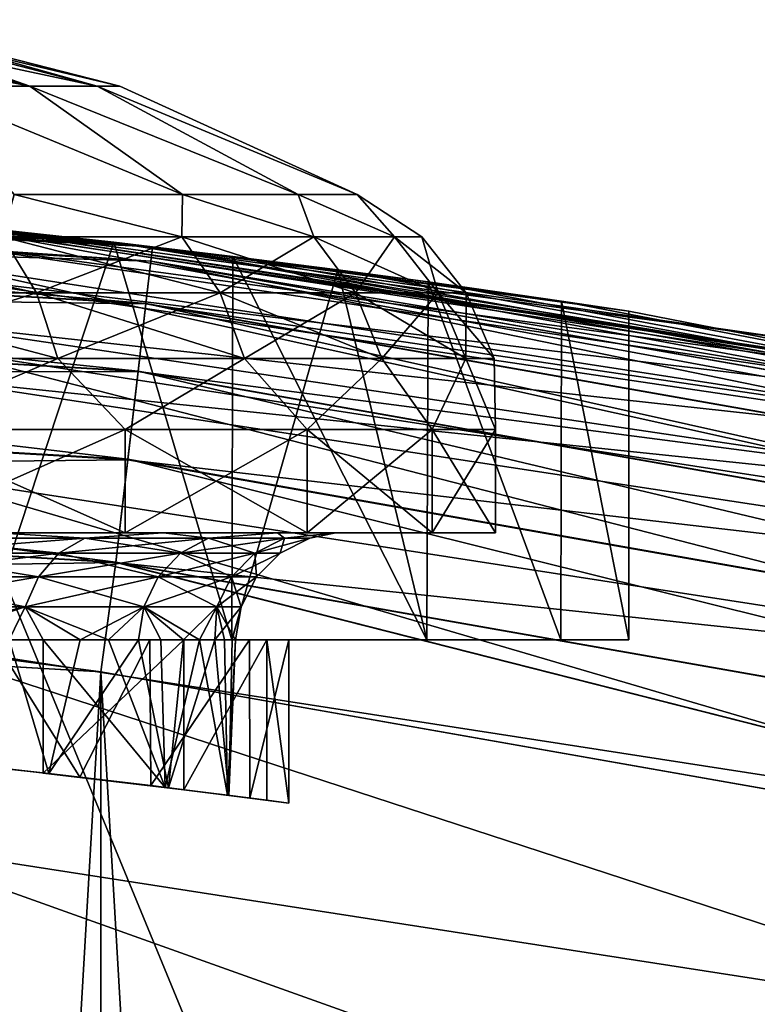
# Model space of a CAD drawing. Header units: metres. Extents: x -24 to 24, y -238 to 25.
# Tile 472 of 477: x 2.6 to 3.97, y 22.92 to 24.76. Entities that reach past the tile are written whole.
import ezdxf

# ---------------------------------------------------------------- set-up
doc = ezdxf.new("R2010")
doc.units = ezdxf.units.M
doc.layers.add('solid_10441023_001', color=7, linetype='CONTINUOUS')

msp = doc.modelspace()

# ---------------------------------------------------------------- linework, layer by layer
at = {"layer": 'solid_10441023_001'}
for points in [[(1.989988, 24.758404, -52.151081), (2.409994, 24.634441, -51.908588), (2.614997, 24.634441, -52.348221)], [(1.989988, 24.758404, -52.151081), (2.614997, 24.634441, -52.348221), (2.159264, 24.758404, -52.514091)], [(2.159264, 24.758404, -52.514091), (2.614997, 24.634441, -52.348221), (2.740544, 24.634441, -52.816769)], [(2.159264, 24.758404, -52.514091), (2.740544, 24.634441, -52.816769), (2.262931, 24.758404, -52.900986)], [(2.159264, 24.758404, -54.085907), (2.614997, 24.634441, -54.251781), (2.409994, 24.634441, -54.69141)], [(2.262931, 24.758404, -53.699017), (2.614997, 24.634441, -54.251781), (2.159264, 24.758404, -54.085907)], [(2.262931, 24.758404, -52.900986), (2.740544, 24.634441, -52.816769), (2.782821, 24.634441, -53.299999)], [(2.262931, 24.758404, -52.900986), (2.782821, 24.634441, -53.299999), (2.29784, 24.758404, -53.299999)], [(2.262931, 24.758404, -53.699017), (2.740544, 24.634441, -53.783234), (2.614997, 24.634441, -54.251781)], [(2.29784, 24.758404, -53.299999), (2.740544, 24.634441, -53.783234), (2.262931, 24.758404, -53.699017)], [(2.29784, 24.758404, -53.299999), (2.782821, 24.634441, -53.299999), (2.740544, 24.634441, -53.783234)], [(2.409994, 24.634441, -54.69141), (2.900333, 24.431805, -54.744186), (2.585581, 24.431805, -55.252529)], [(2.409994, 24.634441, -54.69141), (2.614997, 24.634441, -54.251781), (2.900333, 24.431805, -54.744186)], [(2.409994, 24.634441, -51.908588), (2.585572, 24.431805, -51.347458), (2.900326, 24.431805, -51.855801)], [(2.614997, 24.634441, -52.348221), (2.409994, 24.634441, -51.908588), (2.900326, 24.431805, -51.855801)], [(2.614997, 24.634441, -54.251781), (3.116317, 24.431805, -54.186661), (2.900333, 24.431805, -54.744186)], [(2.614997, 24.634441, -54.251781), (2.740544, 24.634441, -53.783234), (3.116317, 24.431805, -54.186661)], [(2.614997, 24.634441, -52.348221), (2.900326, 24.431805, -51.855801), (3.116313, 24.431805, -52.413326)], [(2.740544, 24.634441, -52.816769), (2.614997, 24.634441, -52.348221), (3.116313, 24.431805, -52.413326)], [(2.740544, 24.634441, -53.783234), (3.226179, 24.431805, -53.598942), (3.116317, 24.431805, -54.186661)], [(2.740544, 24.634441, -53.783234), (2.782821, 24.634441, -53.299999), (3.226179, 24.431805, -53.598942)], [(2.740544, 24.634441, -52.816769), (3.116313, 24.431805, -52.413326), (3.226178, 24.431805, -53.001045)], [(2.782821, 24.634441, -53.299999), (2.740544, 24.634441, -52.816769), (3.226178, 24.431805, -53.001045)], [(2.782821, 24.634441, -53.299999), (3.226178, 24.431805, -53.001045), (3.226179, 24.431805, -53.598942)], [(2.771898, 24.342691, -56.025684), (2.844276, 24.334339, -102.400002), (0, 24.5, -102.400002)], [(0, 24.47274, -102.607056), (0, 24.5, -102.400002), (2.844276, 24.334339, -102.400002)], [(2.525731, 24.369463, -56.271854), (2.771898, 24.342691, -56.025684), (0, 24.5, -102.400002)], [(0, 24.5, -49.75), (0, 24.5, 43.099998), (2.844276, 24.334339, 43.099998)], [(2.841137, 24.30748, 43.306248), (2.844276, 24.334339, 43.099998), (0, 24.5, 43.099998)], [(0.686016, 24.490395, -49.813282), (0, 24.5, -49.75), (2.844276, 24.334339, 43.099998)], [(2.841137, 24.30748, 43.306248), (0, 24.5, 43.099998), (0, 24.472958, 43.306248)], [(1.350439, 24.462753, -50.001598), (0.686016, 24.490395, -49.813282), (2.844276, 24.334339, 43.099998)], [(2.83187, 24.228197, 43.499454), (0, 24.472958, 43.306248), (0, 24.393135, 43.499454)], [(2.83187, 24.228197, 43.499454), (2.841137, 24.30748, 43.306248), (0, 24.472958, 43.306248)], [(2.841112, 24.307264, -102.607056), (0, 24.47274, -102.607056), (2.844276, 24.334339, -102.400002)], [(2.841112, 24.307264, -102.607056), (0, 24.392715, -102.800179), (0, 24.47274, -102.607056)], [(1.971042, 24.420586, -50.30978), (1.350439, 24.462753, -50.001598), (2.844276, 24.334339, 43.099998)], [(2.469044, 24.375271, 58.386097), (1.386542, 24.460733, 65.491135), (2.765, 24.343475, 65.516441)], [(2.488132, 24.36858, 65.686508), (2.765, 24.343475, 65.516441), (1.386542, 24.460733, 65.491135)], [(2.564123, 24.352942, -55.451553), (2.585581, 24.431805, -55.252529), (2.898782, 24.352942, -54.973614)], [(2.898782, 24.352942, -51.626389), (2.585572, 24.431805, -51.347458), (2.564123, 24.352942, -51.148445)], [(2.898782, 24.352942, -51.626389), (2.900326, 24.431805, -51.855801), (2.585572, 24.431805, -51.347458)], [(2.898782, 24.352942, -54.973614), (2.585581, 24.431805, -55.252529), (2.900333, 24.431805, -54.744186)], [(2.898782, 24.352942, -54.973614), (2.900333, 24.431805, -54.744186), (3.145363, 24.352942, -54.444817)], [(3.145363, 24.352942, -52.155182), (2.900326, 24.431805, -51.855801), (2.898782, 24.352942, -51.626389)], [(3.145363, 24.352942, -52.155182), (3.116313, 24.431805, -52.413326), (2.900326, 24.431805, -51.855801)], [(3.145363, 24.352942, -54.444817), (2.900333, 24.431805, -54.744186), (3.116317, 24.431805, -54.186661)], [(3.296373, 24.352942, -52.718761), (3.226178, 24.431805, -53.001045), (3.116313, 24.431805, -52.413326)], [(3.296373, 24.352942, -52.718761), (3.116313, 24.431805, -52.413326), (3.145363, 24.352942, -52.155182)], [(3.296373, 24.352942, -53.881241), (3.116317, 24.431805, -54.186661), (3.226179, 24.431805, -53.598942)], [(3.145363, 24.352942, -54.444817), (3.116317, 24.431805, -54.186661), (3.296373, 24.352942, -53.881241)], [(3.347225, 24.352942, -53.299999), (3.226179, 24.431805, -53.598942), (3.226178, 24.431805, -53.001045)], [(3.347225, 24.352942, -53.299999), (3.226178, 24.431805, -53.001045), (3.296373, 24.352942, -52.718761)], [(3.296373, 24.352942, -53.881241), (3.226179, 24.431805, -53.598942), (3.347225, 24.352942, -53.299999)], [(2.257965, 24.395729, -50.505993), (1.971042, 24.420586, -50.30978), (2.844276, 24.334339, 43.099998)], [(2.817109, 24.101904, 43.66539), (0, 24.393135, 43.499454), (0, 24.265982, 43.66539)], [(2.817109, 24.101904, 43.66539), (2.83187, 24.228197, 43.499454), (0, 24.393135, 43.499454)], [(2.831821, 24.227781, -102.800179), (0, 24.265388, -102.965981), (0, 24.392715, -102.800179)], [(2.831821, 24.227781, -102.800179), (0, 24.392715, -102.800179), (2.841112, 24.307264, -102.607056)], [(2.525725, 24.369463, -50.728138), (2.257965, 24.395729, -50.505993), (2.844276, 24.334339, 43.099998)], [(2.38749, 24.34981, 58.209755), (2.396436, 24.380047, 58.339901), (4.764537, 24.029409, 58.176395)], [(4.764537, 24.029409, 58.176395), (2.396436, 24.380047, 58.339901), (2.469044, 24.375271, 58.386097)], [(2.469044, 24.375271, 58.386097), (2.765, 24.343475, 65.516441), (4.133188, 24.148846, 65.55986)], [(4.920727, 24.000759, 58.215023), (2.469044, 24.375271, 58.386097), (4.133188, 24.148846, 65.55986)], [(4.764537, 24.029409, 58.176395), (2.469044, 24.375271, 58.386097), (4.920727, 24.000759, 58.215023)], [(2.771893, 24.342691, -50.974312), (2.525725, 24.369463, -50.728138), (2.844276, 24.334339, 43.099998)], [(2.5263, 23.6, -50.728664), (2.525725, 24.369463, -50.728138), (2.771893, 24.342691, -50.974312)], [(2.5263, 23.6, -56.271336), (2.771898, 24.342691, -56.025684), (2.525731, 24.369463, -56.271854)], [(2.151555, 24.352942, -50.735878), (2.204792, 24.248238, -50.672432), (2.627569, 24.248238, -51.095207)], [(2.564123, 24.352942, -51.148445), (2.151555, 24.352942, -50.735878), (2.627569, 24.248238, -51.095207)], [(2.564123, 24.352942, -55.451553), (2.627569, 24.248238, -55.504791), (2.204792, 24.248238, -55.92757)], [(2.488132, 24.36858, 65.686508), (2.467284, 24.298422, 66.216858), (4.907301, 23.921629, 66.31765)], [(4.95008, 23.988947, 65.788254), (2.765, 24.343475, 65.516441), (2.488132, 24.36858, 65.686508)], [(4.95008, 23.988947, 65.788254), (2.488132, 24.36858, 65.686508), (4.907301, 23.921629, 66.31765)], [(2.564123, 24.352942, -51.148445), (2.627569, 24.248238, -51.095207), (2.970509, 24.248238, -51.584976)], [(2.898782, 24.352942, -51.626389), (2.564123, 24.352942, -51.148445), (2.970509, 24.248238, -51.584976)], [(2.564123, 24.352942, -55.451553), (2.898782, 24.352942, -54.973614), (2.627569, 24.248238, -55.504791)], [(2.898782, 24.352942, -54.973614), (2.970509, 24.248238, -55.015022), (2.627569, 24.248238, -55.504791)], [(2.898782, 24.352942, -51.626389), (2.970509, 24.248238, -51.584976), (3.223191, 24.248238, -52.126854)], [(3.145363, 24.352942, -52.155182), (2.898782, 24.352942, -51.626389), (3.223191, 24.248238, -52.126854)], [(2.898782, 24.352942, -54.973614), (3.145363, 24.352942, -54.444817), (2.970509, 24.248238, -55.015022)], [(3.145363, 24.352942, -54.444817), (3.223191, 24.248238, -54.473145), (2.970509, 24.248238, -55.015022)], [(3.145363, 24.352942, -52.155182), (3.223191, 24.248238, -52.126854), (3.377938, 24.248238, -52.70438)], [(3.296373, 24.352942, -52.718761), (3.145363, 24.352942, -52.155182), (3.377938, 24.248238, -52.70438)], [(3.145363, 24.352942, -54.444817), (3.296373, 24.352942, -53.881241), (3.223191, 24.248238, -54.473145)], [(3.296373, 24.352942, -53.881241), (3.377938, 24.248238, -53.895622), (3.223191, 24.248238, -54.473145)], [(3.296373, 24.352942, -52.718761), (3.377938, 24.248238, -52.70438), (3.430048, 24.248238, -53.299999)], [(3.347225, 24.352942, -53.299999), (3.296373, 24.352942, -52.718761), (3.430048, 24.248238, -53.299999)], [(3.296373, 24.352942, -53.881241), (3.347225, 24.352942, -53.299999), (3.377938, 24.248238, -53.895622)], [(3.347225, 24.352942, -53.299999), (3.430048, 24.248238, -53.299999), (3.377938, 24.248238, -53.895622)], [(2.38749, 24.34981, 58.209755), (4.746804, 24.000473, 58.046856), (2.375854, 24.286213, 58.092491)], [(2.38749, 24.34981, 58.209755), (4.764537, 24.029409, 58.176395), (4.746804, 24.000473, 58.046856)], [(2.5263, 23.6, -50.728664), (2.771893, 24.342691, -50.974312), (2.992522, 23.6, -51.240063)], [(2.992522, 23.6, -55.759937), (2.771898, 24.342691, -56.025684), (2.5263, 23.6, -56.271336)], [(4.95008, 23.988947, 65.788254), (4.133188, 24.148846, 65.55986), (2.765, 24.343475, 65.516441)], [(2.994067, 24.316364, -51.242111), (2.771893, 24.342691, -50.974312), (2.844276, 24.334339, 43.099998)], [(2.992522, 23.6, -51.240063), (2.771893, 24.342691, -50.974312), (2.994067, 24.316364, -51.242111)], [(2.771898, 24.342691, -56.025684), (2.994071, 24.316364, -55.757885), (2.844276, 24.334339, -102.400002)], [(2.992522, 23.6, -55.759937), (2.994071, 24.316364, -55.757885), (2.771898, 24.342691, -56.025684)], [(2.841112, 24.307264, -102.607056), (2.844276, 24.334339, -102.400002), (5.650089, 23.8396, -102.400002)], [(2.841137, 24.30748, 43.306248), (5.643852, 23.813286, 43.306248), (2.844276, 24.334339, 43.099998)], [(5.650089, 23.8396, 43.099998), (5.650089, 23.8396, -102.400002), (2.844276, 24.334339, -102.400002)], [(3.734157, 24.213758, -53.844341), (5.650089, 23.8396, 43.099998), (2.844276, 24.334339, -102.400002)], [(3.60799, 24.232878, -54.522205), (3.734157, 24.213758, -53.844341), (2.844276, 24.334339, -102.400002)], [(3.358901, 24.268658, -55.167419), (3.60799, 24.232878, -54.522205), (2.844276, 24.334339, -102.400002)], [(3.190297, 24.291397, -55.470917), (3.358901, 24.268658, -55.167419), (2.844276, 24.334339, -102.400002)], [(2.994071, 24.316364, -55.757885), (3.190297, 24.291397, -55.470917), (2.844276, 24.334339, -102.400002)], [(2.994067, 24.316364, -51.242111), (2.844276, 24.334339, 43.099998), (5.650089, 23.8396, 43.099998)], [(5.643852, 23.813286, 43.306248), (5.650089, 23.8396, 43.099998), (2.844276, 24.334339, 43.099998)], [(2.992522, 23.6, -51.240063), (2.994067, 24.316364, -51.242111), (3.190292, 24.291399, -51.529079)], [(3.356838, 23.6, -55.17157), (2.994071, 24.316364, -55.757885), (2.992522, 23.6, -55.759937)], [(3.190292, 24.291399, -51.529079), (2.994067, 24.316364, -51.242111), (5.650089, 23.8396, 43.099998)], [(3.356838, 23.6, -55.17157), (3.190297, 24.291397, -55.470917), (2.994071, 24.316364, -55.757885)], [(2.467284, 24.298422, 66.216858), (2.438277, 24.143818, 66.728607), (4.848355, 23.771116, 66.828041)], [(4.907301, 23.921629, 66.31765), (2.467284, 24.298422, 66.216858), (4.848355, 23.771116, 66.828041)], [(2.831821, 24.227781, -102.800179), (2.841112, 24.307264, -102.607056), (5.643802, 23.813074, -102.607056)], [(2.83187, 24.228197, 43.499454), (5.625444, 23.735615, 43.499454), (2.841137, 24.30748, 43.306248)], [(5.643802, 23.813074, -102.607056), (2.841112, 24.307264, -102.607056), (5.650089, 23.8396, -102.400002)], [(5.625444, 23.735615, 43.499454), (5.643852, 23.813286, 43.306248), (2.841137, 24.30748, 43.306248)], [(2.375854, 24.286213, 58.092491), (4.723737, 23.938568, 57.930382), (2.362851, 24.19746, 57.999428)], [(4.746804, 24.000473, 58.046856), (4.723737, 23.938568, 57.930382), (2.375854, 24.286213, 58.092491)], [(2.992522, 23.6, -51.240063), (3.190292, 24.291399, -51.529079), (3.356838, 23.6, -51.82843)], [(3.358897, 24.26866, -51.832573), (3.190292, 24.291399, -51.529079), (5.650089, 23.8396, 43.099998)], [(3.356838, 23.6, -51.82843), (3.190292, 24.291399, -51.529079), (3.358897, 24.26866, -51.832573)], [(3.356838, 23.6, -55.17157), (3.358901, 24.268658, -55.167419), (3.190297, 24.291397, -55.470917)], [(2.79786, 23.937225, 43.792717), (0, 24.265982, 43.66539), (0, 24.100182, 43.792717)], [(2.79786, 23.937225, 43.792717), (2.817109, 24.101904, 43.66539), (0, 24.265982, 43.66539)], [(2.81704, 24.101315, -102.965981), (0, 24.099455, -103.093132), (0, 24.265388, -102.965981)], [(2.81704, 24.101315, -102.965981), (0, 24.265388, -102.965981), (2.831821, 24.227781, -102.800179)], [(3.356838, 23.6, -51.82843), (3.358897, 24.26866, -51.832573), (3.606836, 23.6, -52.473728)], [(3.606836, 23.6, -54.526272), (3.358901, 24.268658, -55.167419), (3.356838, 23.6, -55.17157)], [(3.607987, 24.23288, -52.477783), (3.358897, 24.26866, -51.832573), (5.650089, 23.8396, 43.099998)], [(3.606836, 23.6, -52.473728), (3.358897, 24.26866, -51.832573), (3.607987, 24.23288, -52.477783)], [(3.606836, 23.6, -54.526272), (3.60799, 24.232878, -54.522205), (3.358901, 24.268658, -55.167419)], [(2.204792, 24.248238, -50.672432), (2.238323, 24.125349, -50.632469), (2.66753, 24.125349, -51.061676)], [(2.627569, 24.248238, -51.095207), (2.204792, 24.248238, -50.672432), (2.66753, 24.125349, -51.061676)], [(2.204792, 24.248238, -55.92757), (2.627569, 24.248238, -55.504791), (2.238323, 24.125349, -55.967529)], [(2.627569, 24.248238, -55.504791), (2.66753, 24.125349, -55.538322), (2.238323, 24.125349, -55.967529)], [(2.627569, 24.248238, -51.095207), (2.66753, 24.125349, -51.061676), (3.015685, 24.125349, -51.558895)], [(2.970509, 24.248238, -51.584976), (2.627569, 24.248238, -51.095207), (3.015685, 24.125349, -51.558895)], [(2.627569, 24.248238, -55.504791), (2.970509, 24.248238, -55.015022), (2.66753, 24.125349, -55.538322)], [(2.970509, 24.248238, -55.015022), (3.015685, 24.125349, -55.041107), (2.66753, 24.125349, -55.538322)], [(2.970509, 24.248238, -51.584976), (3.015685, 24.125349, -51.558895), (3.27221, 24.125349, -52.109013)], [(3.223191, 24.248238, -52.126854), (2.970509, 24.248238, -51.584976), (3.27221, 24.125349, -52.109013)], [(2.970509, 24.248238, -55.015022), (3.223191, 24.248238, -54.473145), (3.015685, 24.125349, -55.041107)], [(3.223191, 24.248238, -54.473145), (3.27221, 24.125349, -54.490986), (3.015685, 24.125349, -55.041107)], [(3.223191, 24.248238, -52.126854), (3.27221, 24.125349, -52.109013), (3.42931, 24.125349, -52.69532)], [(3.377938, 24.248238, -52.70438), (3.223191, 24.248238, -52.126854), (3.42931, 24.125349, -52.69532)], [(3.223191, 24.248238, -54.473145), (3.377938, 24.248238, -53.895622), (3.27221, 24.125349, -54.490986)], [(3.377938, 24.248238, -53.895622), (3.42931, 24.125349, -53.904678), (3.27221, 24.125349, -54.490986)], [(3.377938, 24.248238, -52.70438), (3.42931, 24.125349, -52.69532), (3.482213, 24.125349, -53.299999)], [(3.430048, 24.248238, -53.299999), (3.377938, 24.248238, -52.70438), (3.482213, 24.125349, -53.299999)], [(3.377938, 24.248238, -53.895622), (3.430048, 24.248238, -53.299999), (3.42931, 24.125349, -53.904678)], [(3.430048, 24.248238, -53.299999), (3.482213, 24.125349, -53.299999), (3.42931, 24.125349, -53.904678)], [(2.81704, 24.101315, -102.965981), (2.831821, 24.227781, -102.800179), (5.625347, 23.735207, -102.800179)], [(2.817109, 24.101904, 43.66539), (5.59612, 23.611889, 43.66539), (2.83187, 24.228197, 43.499454)], [(5.625347, 23.735207, -102.800179), (2.831821, 24.227781, -102.800179), (5.643802, 23.813074, -102.607056)], [(5.59612, 23.611889, 43.66539), (5.625444, 23.735615, 43.499454), (2.83187, 24.228197, 43.499454)], [(3.606836, 23.6, -52.473728), (3.607987, 24.23288, -52.477783), (3.734002, 23.6, -53.15398)], [(3.734002, 23.6, -53.84602), (3.60799, 24.232878, -54.522205), (3.606836, 23.6, -54.526272)], [(3.734157, 24.213758, -53.155651), (3.607987, 24.23288, -52.477783), (5.650089, 23.8396, 43.099998)], [(3.734002, 23.6, -53.15398), (3.607987, 24.23288, -52.477783), (3.734157, 24.213758, -53.155651)], [(3.734002, 23.6, -53.84602), (3.734157, 24.213758, -53.844341), (3.60799, 24.232878, -54.522205)], [(3.734002, 23.6, -53.15398), (3.734157, 24.213758, -53.155651), (3.734157, 24.213758, -53.844341)], [(3.734002, 23.6, -53.15398), (3.734157, 24.213758, -53.844341), (3.734002, 23.6, -53.84602)], [(3.734157, 24.213758, -53.844341), (3.734157, 24.213758, -53.155651), (5.650089, 23.8396, 43.099998)], [(2.362851, 24.19746, 57.999428), (4.697965, 23.851704, 57.8382), (2.411567, 24.08984, 57.933277)], [(4.723737, 23.938568, 57.930382), (4.697965, 23.851704, 57.8382), (2.362851, 24.19746, 57.999428)], [(2.438277, 24.143818, 66.728607), (2.401875, 23.908834, 67.208275), (4.774793, 23.54137, 67.305984)], [(4.848355, 23.771116, 66.828041), (2.438277, 24.143818, 66.728607), (4.774793, 23.54137, 67.305984)], [(2.66753, 24.125349, -51.061676), (2.238323, 24.125349, -50.632469), (2.357934, 23.993172, -50.713467)], [(2.238323, 24.125349, -55.967529), (2.66753, 24.125349, -55.538322), (2.357941, 23.993172, -55.886524)], [(2.66753, 24.125349, -51.061676), (2.357934, 23.993172, -50.713467), (2.793059, 23.993172, -51.190777)], [(2.66753, 24.125349, -55.538322), (2.793065, 23.993172, -55.409214), (2.357941, 23.993172, -55.886524)], [(3.015685, 24.125349, -51.558895), (2.66753, 24.125349, -51.061676), (2.793059, 23.993172, -51.190777)], [(2.66753, 24.125349, -55.538322), (3.015685, 24.125349, -55.041107), (2.793065, 23.993172, -55.409214)], [(3.015685, 24.125349, -51.558895), (2.793059, 23.993172, -51.190777), (3.13307, 23.993172, -51.739914)], [(3.015685, 24.125349, -55.041107), (3.133075, 23.993172, -54.860077), (2.793065, 23.993172, -55.409214)], [(3.27221, 24.125349, -52.109013), (3.015685, 24.125349, -51.558895), (3.13307, 23.993172, -51.739914)], [(3.015685, 24.125349, -55.041107), (3.27221, 24.125349, -54.490986), (3.133075, 23.993172, -54.860077)], [(3.27221, 24.125349, -52.109013), (3.13307, 23.993172, -51.739914), (3.366389, 23.993172, -52.342178)], [(3.27221, 24.125349, -54.490986), (3.366391, 23.993172, -54.257816), (3.133075, 23.993172, -54.860077)], [(3.42931, 24.125349, -52.69532), (3.27221, 24.125349, -52.109013), (3.366389, 23.993172, -52.342178)], [(3.27221, 24.125349, -54.490986), (3.42931, 24.125349, -53.904678), (3.366391, 23.993172, -54.257816)], [(3.42931, 24.125349, -52.69532), (3.366389, 23.993172, -52.342178), (3.485069, 23.993172, -52.977058)], [(3.42931, 24.125349, -53.904678), (3.48507, 23.993172, -53.622936), (3.366391, 23.993172, -54.257816)], [(3.482213, 24.125349, -53.299999), (3.42931, 24.125349, -52.69532), (3.485069, 23.993172, -52.977058)], [(3.42931, 24.125349, -53.904678), (3.482213, 24.125349, -53.299999), (3.48507, 23.993172, -53.622936)], [(3.482213, 24.125349, -53.299999), (3.485069, 23.993172, -52.977058), (3.48507, 23.993172, -53.622936)], [(2.797776, 23.936504, -103.093132), (0, 24.099455, -103.093132), (2.81704, 24.101315, -102.965981)], [(2.77544, 23.745405, 43.872742), (0, 24.100182, 43.792717), (0, 23.907055, 43.872742)], [(2.77544, 23.745405, 43.872742), (2.79786, 23.937225, 43.792717), (0, 24.100182, 43.792717)], [(2.797776, 23.936504, -103.093132), (0, 23.906246, -103.172958), (0, 24.099455, -103.093132)], [(2.797776, 23.936504, -103.093132), (2.81704, 24.101315, -102.965981), (5.595984, 23.611313, -102.965981)], [(2.79786, 23.937225, 43.792717), (5.557884, 23.450558, 43.792717), (2.817109, 24.101904, 43.66539)], [(5.595984, 23.611313, -102.965981), (2.81704, 24.101315, -102.965981), (5.625347, 23.735207, -102.800179)], [(5.557884, 23.450558, 43.792717), (5.59612, 23.611889, 43.66539), (2.817109, 24.101904, 43.66539)], [(2.411567, 24.08984, 57.933277), (3.743697, 20.855459, 56.42506), (1.252149, 21.103355, 56.540657)], [(2.411567, 24.08984, 57.933277), (4.808116, 23.724754, 57.763035), (3.743697, 20.855459, 56.42506)], [(4.697965, 23.851704, 57.8382), (4.808116, 23.724754, 57.763035), (2.411567, 24.08984, 57.933277)], [(2.357934, 23.993172, -50.713467), (2.357961, 23.799999, -50.713493), (2.793057, 23.799999, -51.190773)], [(2.793059, 23.993172, -51.190777), (2.357934, 23.993172, -50.713467), (2.793057, 23.799999, -51.190773)], [(2.357941, 23.993172, -55.886524), (2.793065, 23.993172, -55.409214), (2.357961, 23.799999, -55.886505)], [(2.793065, 23.993172, -55.409214), (2.793057, 23.799999, -55.409225), (2.357961, 23.799999, -55.886505)], [(3.133075, 23.993172, -54.860077), (3.133077, 23.799999, -54.860069), (2.793057, 23.799999, -55.409225)], [(2.793065, 23.993172, -55.409214), (3.133075, 23.993172, -54.860077), (2.793057, 23.799999, -55.409225)], [(2.793059, 23.993172, -51.190777), (2.793057, 23.799999, -51.190773), (3.133077, 23.799999, -51.739929)], [(3.13307, 23.993172, -51.739914), (2.793059, 23.993172, -51.190777), (3.133077, 23.799999, -51.739929)], [(3.13307, 23.993172, -51.739914), (3.133077, 23.799999, -51.739929), (3.366389, 23.799999, -52.342178)], [(3.366389, 23.993172, -52.342178), (3.13307, 23.993172, -51.739914), (3.366389, 23.799999, -52.342178)], [(3.133075, 23.993172, -54.860077), (3.366391, 23.993172, -54.257816), (3.133077, 23.799999, -54.860069)], [(3.366391, 23.993172, -54.257816), (3.366389, 23.799999, -54.25782), (3.133077, 23.799999, -54.860069)], [(3.48507, 23.993172, -53.622936), (3.485068, 23.799999, -53.62294), (3.366389, 23.799999, -54.25782)], [(3.366391, 23.993172, -54.257816), (3.48507, 23.993172, -53.622936), (3.366389, 23.799999, -54.25782)], [(3.366389, 23.993172, -52.342178), (3.366389, 23.799999, -52.342178), (3.485068, 23.799999, -52.977058)], [(3.485069, 23.993172, -52.977058), (3.366389, 23.993172, -52.342178), (3.485068, 23.799999, -52.977058)], [(3.485069, 23.993172, -52.977058), (3.485068, 23.799999, -52.977058), (3.485068, 23.799999, -53.62294)], [(3.48507, 23.993172, -53.622936), (3.485069, 23.993172, -52.977058), (3.485068, 23.799999, -53.62294)], [(2.775346, 23.7446, -103.172958), (0, 23.906246, -103.172958), (2.797776, 23.936504, -103.093132)], [(2.775346, 23.7446, -103.172958), (2.797776, 23.936504, -103.093132), (5.557717, 23.449852, -103.093132)], [(2.77544, 23.745405, 43.872742), (5.513346, 23.262638, 43.872742), (2.79786, 23.937225, 43.792717)], [(5.557717, 23.449852, -103.093132), (2.797776, 23.936504, -103.093132), (5.595984, 23.611313, -102.965981)], [(5.513346, 23.262638, 43.872742), (5.557884, 23.450558, 43.792717), (2.79786, 23.937225, 43.792717)], [(0, 23.907055, 43.872742), (0, 23.700001, 43.900002), (2.747315, 23.540226, 43.900002)], [(2.77544, 23.745405, 43.872742), (0, 23.907055, 43.872742), (2.747315, 23.540226, 43.900002)], [(2.775346, 23.7446, -103.172958), (0, 23.700001, -103.199997), (0, 23.906246, -103.172958)], [(2.401875, 23.908834, 67.208275), (2.359036, 23.599659, 67.64325), (4.688552, 23.23844, 67.738907)], [(4.774793, 23.54137, 67.305984), (2.401875, 23.908834, 67.208275), (4.688552, 23.23844, 67.738907)], [(2.553226, 23.799999, -55.228996), (2.357961, 23.799999, -55.886505), (2.793057, 23.799999, -55.409225)], [(2.553225, 23.799999, -51.371002), (2.793057, 23.799999, -51.190773), (2.357961, 23.799999, -50.713493)], [(2.403998, 23.790211, -55.317192), (2.553226, 23.799999, -55.228996), (2.717758, 23.790211, -54.869099)], [(2.717758, 23.790211, -51.7309), (2.553225, 23.799999, -51.371002), (2.403998, 23.790211, -51.282806)], [(2.553225, 23.799999, -51.371002), (2.864291, 23.799999, -51.873173), (2.793057, 23.799999, -51.190773)], [(2.717758, 23.790211, -51.7309), (2.864291, 23.799999, -51.873173), (2.553225, 23.799999, -51.371002)], [(2.864291, 23.799999, -54.726826), (2.553226, 23.799999, -55.228996), (2.793057, 23.799999, -55.409225)], [(2.717758, 23.790211, -54.869099), (2.553226, 23.799999, -55.228996), (2.864291, 23.799999, -54.726826)], [(2.717758, 23.790211, -54.869099), (2.864291, 23.799999, -54.726826), (2.94894, 23.790211, -54.373325)], [(2.94894, 23.790211, -52.226673), (2.864291, 23.799999, -51.873173), (2.717758, 23.790211, -51.7309)], [(2.864291, 23.799999, -54.726826), (2.793057, 23.799999, -55.409225), (3.133077, 23.799999, -54.860069)], [(3.077755, 23.799999, -52.423973), (3.133077, 23.799999, -51.739929), (2.793057, 23.799999, -51.190773)], [(2.864291, 23.799999, -51.873173), (3.077755, 23.799999, -52.423973), (2.793057, 23.799999, -51.190773)], [(3.077755, 23.799999, -54.176025), (2.864291, 23.799999, -54.726826), (3.133077, 23.799999, -54.860069)], [(2.94894, 23.790211, -54.373325), (2.864291, 23.799999, -54.726826), (3.077755, 23.799999, -54.176025)], [(2.94894, 23.790211, -52.226673), (3.077755, 23.799999, -52.423973), (2.864291, 23.799999, -51.873173)], [(2.94894, 23.790211, -54.373325), (3.077755, 23.799999, -54.176025), (3.09052, 23.790211, -53.844944)], [(3.09052, 23.790211, -52.755058), (3.077755, 23.799999, -52.423973), (2.94894, 23.790211, -52.226673)], [(3.186339, 23.799999, -53.595367), (3.077755, 23.799999, -54.176025), (3.133077, 23.799999, -54.860069)], [(3.077755, 23.799999, -52.423973), (3.186339, 23.799999, -53.004635), (3.133077, 23.799999, -51.739929)], [(3.09052, 23.790211, -53.844944), (3.077755, 23.799999, -54.176025), (3.186339, 23.799999, -53.595367)], [(3.09052, 23.790211, -52.755058), (3.186339, 23.799999, -53.004635), (3.077755, 23.799999, -52.423973)], [(3.09052, 23.790211, -53.844944), (3.186339, 23.799999, -53.595367), (3.138197, 23.790211, -53.299999)], [(3.138197, 23.790211, -53.299999), (3.186339, 23.799999, -53.004635), (3.09052, 23.790211, -52.755058)], [(3.186339, 23.799999, -53.595367), (3.133077, 23.799999, -54.860069), (3.366389, 23.799999, -54.25782)], [(3.133077, 23.799999, -51.739929), (3.366389, 23.799999, -54.25782), (3.366389, 23.799999, -52.342178)], [(3.186339, 23.799999, -53.004635), (3.366389, 23.799999, -54.25782), (3.133077, 23.799999, -51.739929)], [(3.138197, 23.790211, -53.299999), (3.186339, 23.799999, -53.595367), (3.186339, 23.799999, -53.004635)], [(3.186339, 23.799999, -53.004635), (3.186339, 23.799999, -53.595367), (3.366389, 23.799999, -54.25782)], [(3.366389, 23.799999, -52.342178), (3.366389, 23.799999, -54.25782), (3.485068, 23.799999, -53.62294)], [(3.366389, 23.799999, -52.342178), (3.485068, 23.799999, -53.62294), (3.485068, 23.799999, -52.977058)], [(2.403998, 23.790211, -51.282806), (2.361249, 23.761766, -51.318676), (2.66943, 23.761766, -51.758804)], [(2.717758, 23.790211, -54.869099), (2.66943, 23.761766, -54.841198), (2.361249, 23.761766, -55.281322)], [(2.403998, 23.790211, -55.317192), (2.717758, 23.790211, -54.869099), (2.361249, 23.761766, -55.281322)], [(2.717758, 23.790211, -51.7309), (2.403998, 23.790211, -51.282806), (2.66943, 23.761766, -51.758804)], [(2.717758, 23.790211, -51.7309), (2.66943, 23.761766, -51.758804), (2.896501, 23.761766, -52.245758)], [(2.94894, 23.790211, -54.373325), (2.896501, 23.761766, -54.35424), (2.66943, 23.761766, -54.841198)], [(2.717758, 23.790211, -54.869099), (2.94894, 23.790211, -54.373325), (2.66943, 23.761766, -54.841198)], [(2.94894, 23.790211, -52.226673), (2.717758, 23.790211, -51.7309), (2.896501, 23.761766, -52.245758)], [(2.94894, 23.790211, -52.226673), (2.896501, 23.761766, -52.245758), (3.035564, 23.761766, -52.764748)], [(3.09052, 23.790211, -53.844944), (3.035564, 23.761766, -53.835251), (2.896501, 23.761766, -54.35424)], [(2.94894, 23.790211, -54.373325), (3.09052, 23.790211, -53.844944), (2.896501, 23.761766, -54.35424)], [(3.09052, 23.790211, -52.755058), (2.94894, 23.790211, -52.226673), (3.035564, 23.761766, -52.764748)], [(3.09052, 23.790211, -52.755058), (3.035564, 23.761766, -52.764748), (3.082392, 23.761766, -53.299999)], [(3.138197, 23.790211, -53.299999), (3.082392, 23.761766, -53.299999), (3.035564, 23.761766, -53.835251)], [(3.09052, 23.790211, -53.844944), (3.138197, 23.790211, -53.299999), (3.035564, 23.761766, -53.835251)], [(3.138197, 23.790211, -53.299999), (3.09052, 23.790211, -52.755058), (3.082392, 23.761766, -53.299999)], [(2.775346, 23.7446, -103.172958), (2.747315, 23.540226, -103.199997), (0, 23.700001, -103.199997)], [(2.361249, 23.761766, -51.318676), (2.327337, 23.717455, -51.347134), (2.631092, 23.717455, -51.780937)], [(2.66943, 23.761766, -54.841198), (2.631092, 23.717455, -54.819061), (2.327337, 23.717455, -55.252869)], [(2.361249, 23.761766, -55.281322), (2.66943, 23.761766, -54.841198), (2.327337, 23.717455, -55.252869)], [(2.66943, 23.761766, -51.758804), (2.361249, 23.761766, -51.318676), (2.631092, 23.717455, -51.780937)], [(2.66943, 23.761766, -51.758804), (2.631092, 23.717455, -51.780937), (2.854902, 23.717455, -52.260902)], [(2.896501, 23.761766, -54.35424), (2.854902, 23.717455, -54.3391), (2.631092, 23.717455, -54.819061)], [(2.66943, 23.761766, -54.841198), (2.896501, 23.761766, -54.35424), (2.631092, 23.717455, -54.819061)], [(2.896501, 23.761766, -52.245758), (2.66943, 23.761766, -51.758804), (2.854902, 23.717455, -52.260902)], [(2.77544, 23.745405, 43.872742), (2.747315, 23.540226, 43.900002), (5.462286, 23.061947, 43.900002)], [(2.775346, 23.7446, -103.172958), (5.462286, 23.061947, -103.199997), (2.747315, 23.540226, -103.199997)], [(5.51316, 23.26185, -103.172958), (5.462286, 23.061947, -103.199997), (2.775346, 23.7446, -103.172958)], [(5.51316, 23.26185, -103.172958), (2.775346, 23.7446, -103.172958), (5.557717, 23.449852, -103.093132)], [(2.77544, 23.745405, 43.872742), (5.462286, 23.061947, 43.900002), (5.513346, 23.262638, 43.872742)], [(2.896501, 23.761766, -52.245758), (2.854902, 23.717455, -52.260902), (2.991967, 23.717455, -52.772434)], [(3.035564, 23.761766, -53.835251), (2.991967, 23.717455, -53.827564), (2.854902, 23.717455, -54.3391)], [(2.896501, 23.761766, -54.35424), (3.035564, 23.761766, -53.835251), (2.854902, 23.717455, -54.3391)], [(3.035564, 23.761766, -52.764748), (2.896501, 23.761766, -52.245758), (2.991967, 23.717455, -52.772434)], [(3.035564, 23.761766, -52.764748), (2.991967, 23.717455, -52.772434), (3.038123, 23.717455, -53.299999)], [(3.082392, 23.761766, -53.299999), (3.038123, 23.717455, -53.299999), (2.991967, 23.717455, -53.827564)], [(3.035564, 23.761766, -53.835251), (3.082392, 23.761766, -53.299999), (2.991967, 23.717455, -53.827564)], [(3.082392, 23.761766, -53.299999), (3.035564, 23.761766, -52.764748), (3.038123, 23.717455, -53.299999)], [(2.327337, 23.717455, -51.347134), (2.305587, 23.661625, -51.365383), (2.606503, 23.661625, -51.795135)], [(2.631092, 23.717455, -54.819061), (2.606503, 23.661625, -54.804867), (2.305587, 23.661625, -55.234619)], [(2.327337, 23.717455, -55.252869), (2.631092, 23.717455, -54.819061), (2.305587, 23.661625, -55.234619)], [(2.631092, 23.717455, -51.780937), (2.327337, 23.717455, -51.347134), (2.606503, 23.661625, -51.795135)], [(2.631092, 23.717455, -51.780937), (2.606503, 23.661625, -51.795135), (2.828222, 23.661625, -52.270611)], [(2.854902, 23.717455, -54.3391), (2.828222, 23.661625, -54.329388), (2.606503, 23.661625, -54.804867)], [(2.631092, 23.717455, -54.819061), (2.854902, 23.717455, -54.3391), (2.606503, 23.661625, -54.804867)], [(2.854902, 23.717455, -52.260902), (2.631092, 23.717455, -51.780937), (2.828222, 23.661625, -52.270611)], [(2.854902, 23.717455, -52.260902), (2.828222, 23.661625, -52.270611), (2.964006, 23.661625, -52.777367)], [(2.991967, 23.717455, -53.827564), (2.964006, 23.661625, -53.822636), (2.828222, 23.661625, -54.329388)], [(2.854902, 23.717455, -54.3391), (2.991967, 23.717455, -53.827564), (2.828222, 23.661625, -54.329388)], [(2.991967, 23.717455, -52.772434), (2.854902, 23.717455, -52.260902), (2.964006, 23.661625, -52.777367)], [(2.991967, 23.717455, -52.772434), (2.964006, 23.661625, -52.777367), (3.009731, 23.661625, -53.299999)], [(3.038123, 23.717455, -53.299999), (3.009731, 23.661625, -53.299999), (2.964006, 23.661625, -53.822636)], [(2.991967, 23.717455, -53.827564), (3.038123, 23.717455, -53.299999), (2.964006, 23.661625, -53.822636)], [(3.038123, 23.717455, -53.299999), (2.991967, 23.717455, -52.772434), (3.009731, 23.661625, -53.299999)], [(4.808116, 23.724754, 57.763035), (6.207839, 20.359762, 56.193913), (3.743697, 20.855459, 56.42506)], [(2.747315, -23.540226, 43.900002), (2.747315, 23.540226, 43.900002), (0, 23.700001, 43.900002)], [(0, -23.700001, 43.900002), (2.747315, -23.540226, 43.900002), (0, 23.700001, 43.900002)], [(0, 23.700001, -103.199997), (2.747315, 23.540226, -103.199997), (0, -23.700001, -103.199997)], [(2.606503, 23.661625, -51.795135), (2.305587, 23.661625, -51.365383), (2.343486, 23.6, -51.427013)], [(2.305587, 23.661625, -55.234619), (2.606503, 23.661625, -54.804867), (2.420872, 23.6, -55.071831)], [(2.606503, 23.661625, -51.795135), (2.343486, 23.6, -51.427013), (2.639957, 23.6, -51.875)], [(2.606503, 23.661625, -54.804867), (2.576335, 23.6, -54.837044), (2.420872, 23.6, -55.071831)], [(2.606503, 23.661625, -54.804867), (2.709099, 23.6, -54.588715), (2.576335, 23.6, -54.837044)], [(2.606503, 23.661625, -51.795135), (2.639957, 23.6, -51.875), (2.761936, 23.6, -52.128799)], [(2.828222, 23.661625, -52.270611), (2.606503, 23.661625, -51.795135), (2.761936, 23.6, -52.128799)], [(2.606503, 23.661625, -54.804867), (2.828222, 23.661625, -54.329388), (2.709099, 23.6, -54.588715)], [(2.828222, 23.661625, -54.329388), (2.817995, 23.6, -54.329029), (2.709099, 23.6, -54.588715)], [(2.828222, 23.661625, -52.270611), (2.761936, 23.6, -52.128799), (2.859581, 23.6, -52.392921)], [(2.828222, 23.661625, -54.329388), (2.902063, 23.6, -54.06028), (2.817995, 23.6, -54.329029)], [(2.828222, 23.661625, -52.270611), (2.859581, 23.6, -52.392921), (2.932032, 23.6, -52.665031)], [(2.964006, 23.661625, -52.777367), (2.828222, 23.661625, -52.270611), (2.932032, 23.6, -52.665031)], [(2.828222, 23.661625, -54.329388), (2.964006, 23.661625, -53.822636), (2.902063, 23.6, -54.06028)], [(2.964006, 23.661625, -53.822636), (2.960563, 23.6, -53.784836), (2.902063, 23.6, -54.06028)], [(2.964006, 23.661625, -52.777367), (2.932032, 23.6, -52.665031), (2.978651, 23.6, -52.942738)], [(3.009731, 23.661625, -53.299999), (2.99298, 23.6, -53.505116), (2.960563, 23.6, -53.784836)], [(2.964006, 23.661625, -53.822636), (3.009731, 23.661625, -53.299999), (2.960563, 23.6, -53.784836)], [(2.964006, 23.661625, -52.777367), (2.978651, 23.6, -52.942738), (2.999027, 23.6, -53.223587)], [(3.009731, 23.661625, -53.299999), (2.964006, 23.661625, -52.777367), (2.999027, 23.6, -53.223587)], [(3.009731, 23.661625, -53.299999), (2.999027, 23.6, -53.223587), (2.99298, 23.6, -53.505116)], [(2.359036, 23.599659, 67.64325), (2.310888, 23.224426, 68.022072), (4.591901, 22.870295, 68.11541)], [(2.343486, 23.6, -51.427013), (2.5263, 23.6, -50.728664), (2.639957, 23.6, -51.875)], [(4.688552, 23.23844, 67.738907), (2.359036, 23.599659, 67.64325), (4.591901, 22.870295, 68.11541)], [(2.650567, 23.35004, -54.705166), (2.499368, 23.366714, -54.959267), (2.576335, 23.6, -54.837044)], [(2.5263, 23.6, -56.271336), (2.548002, 23.6, -55.265697), (2.839313, 23.6, -54.744308)], [(2.992522, 23.6, -55.759937), (2.5263, 23.6, -56.271336), (2.839313, 23.6, -54.744308)], [(2.5263, 23.6, -50.728664), (2.992522, 23.6, -51.240063), (2.639957, 23.6, -51.875)], [(2.708122, 23.343437, -55.008667), (2.839313, 23.6, -54.744308), (2.548002, 23.6, -55.265697)], [(2.54974, 23.361267, -55.263187), (2.708122, 23.343437, -55.008667), (2.548002, 23.6, -55.265697)], [(2.650567, 23.35004, -54.705166), (2.576335, 23.6, -54.837044), (2.709099, 23.6, -54.588715)], [(2.639957, 23.351244, -51.875), (2.639957, 23.6, -51.875), (2.90258, 23.6, -52.411407)], [(2.992522, 23.6, -51.240063), (2.90258, 23.6, -52.411407), (2.639957, 23.6, -51.875)], [(2.90285, 23.320023, -52.412128), (2.639957, 23.351244, -51.875), (2.90258, 23.6, -52.411407)], [(2.867657, 23.324377, -52.418781), (2.639957, 23.6, -51.875), (2.639957, 23.351244, -51.875)], [(2.867657, 23.324377, -52.418781), (2.761936, 23.6, -52.128799), (2.639957, 23.6, -51.875)], [(2.650567, 23.35004, -54.705166), (2.709099, 23.6, -54.588715), (2.817995, 23.6, -54.329029)], [(2.874166, 23.323574, -54.159748), (2.650567, 23.35004, -54.705166), (2.817995, 23.6, -54.329029)], [(2.708122, 23.343437, -55.008667), (2.841023, 23.327635, -54.740398), (2.839313, 23.6, -54.744308)], [(2.867657, 23.324377, -52.418781), (2.859581, 23.6, -52.392921), (2.761936, 23.6, -52.128799)], [(2.874166, 23.323574, -54.159748), (2.817995, 23.6, -54.329029), (2.902063, 23.6, -54.06028)], [(2.841023, 23.327635, -54.740398), (3.025233, 23.6, -54.176731), (2.839313, 23.6, -54.744308)], [(2.992522, 23.6, -55.759937), (2.839313, 23.6, -54.744308), (3.025233, 23.6, -54.176731)], [(2.841023, 23.327635, -54.740398), (3.026061, 23.304356, -54.173016), (3.025233, 23.6, -54.176731)], [(2.867657, 23.324377, -52.418781), (2.932032, 23.6, -52.665031), (2.859581, 23.6, -52.392921)], [(2.867657, 23.324377, -52.418781), (2.984469, 23.309719, -52.995136), (2.932032, 23.6, -52.665031)], [(2.874166, 23.323574, -54.159748), (2.902063, 23.6, -54.06028), (2.960563, 23.6, -53.784836)], [(2.986662, 23.309437, -53.582581), (2.874166, 23.323574, -54.159748), (2.960563, 23.6, -53.784836)], [(2.90285, 23.320023, -52.412128), (2.90258, 23.6, -52.411407), (3.057464, 23.6, -52.988224)], [(2.992522, 23.6, -51.240063), (3.057464, 23.6, -52.988224), (2.90258, 23.6, -52.411407)], [(3.057443, 23.300259, -52.988102), (2.90285, 23.320023, -52.412128), (3.057464, 23.6, -52.988224)], [(2.984469, 23.309719, -52.995136), (2.978651, 23.6, -52.942738), (2.932032, 23.6, -52.665031)], [(2.986662, 23.309437, -53.582581), (2.960563, 23.6, -53.784836), (2.99298, 23.6, -53.505116)], [(2.984469, 23.309719, -52.995136), (2.999027, 23.6, -53.223587), (2.978651, 23.6, -52.942738)], [(2.984469, 23.309719, -52.995136), (2.986662, 23.309437, -53.582581), (2.999027, 23.6, -53.223587)], [(2.986662, 23.309437, -53.582581), (2.99298, 23.6, -53.505116), (2.999027, 23.6, -53.223587)], [(2.992522, 23.6, -55.759937), (3.025233, 23.6, -54.176731), (3.098861, 23.6, -53.584038)], [(3.356838, 23.6, -51.82843), (2.992522, 23.6, -55.759937), (3.098861, 23.6, -53.584038)], [(2.992522, 23.6, -51.240063), (3.356838, 23.6, -51.82843), (3.057464, 23.6, -52.988224)], [(3.356838, 23.6, -51.82843), (3.356838, 23.6, -55.17157), (2.992522, 23.6, -55.759937)], [(3.026061, 23.304356, -54.173016), (3.098861, 23.6, -53.584038), (3.025233, 23.6, -54.176731)], [(3.026061, 23.304356, -54.173016), (3.098916, 23.294779, -53.581985), (3.098861, 23.6, -53.584038)], [(3.098916, 23.294779, -53.581985), (3.057443, 23.300259, -52.988102), (3.057464, 23.6, -52.988224)], [(3.098916, 23.294779, -53.581985), (3.057464, 23.6, -52.988224), (3.098861, 23.6, -53.584038)], [(3.356838, 23.6, -51.82843), (3.098861, 23.6, -53.584038), (3.057464, 23.6, -52.988224)], [(3.606836, 23.6, -52.473728), (3.606836, 23.6, -54.526272), (3.356838, 23.6, -55.17157)], [(3.356838, 23.6, -51.82843), (3.606836, 23.6, -52.473728), (3.356838, 23.6, -55.17157)], [(3.734002, 23.6, -53.15398), (3.734002, 23.6, -53.84602), (3.606836, 23.6, -54.526272)], [(3.606836, 23.6, -52.473728), (3.734002, 23.6, -53.15398), (3.606836, 23.6, -54.526272)], [(2.747315, 23.540226, -103.199997), (2.747315, -23.540226, -103.199997), (0, -23.700001, -103.199997)], [(5.462286, -23.061947, 43.900002), (5.462286, 23.061947, 43.900002), (2.747315, 23.540226, 43.900002)], [(2.747315, -23.540226, 43.900002), (5.462286, -23.061947, 43.900002), (2.747315, 23.540226, 43.900002)], [(2.747315, 23.540226, -103.199997), (5.462286, 23.061947, -103.199997), (2.747315, -23.540226, -103.199997)], [(2.650567, 23.35004, -54.705166), (2.54974, 23.361267, -55.263187), (2.499368, 23.366714, -54.959267)], [(2.650567, 23.35004, -54.705166), (2.708122, 23.343437, -55.008667), (2.54974, 23.361267, -55.263187)], [(2.867657, 23.324377, -52.418781), (2.639957, 23.351244, -51.875), (2.90285, 23.320023, -52.412128)], [(2.874166, 23.323574, -54.159748), (2.708122, 23.343437, -55.008667), (2.650567, 23.35004, -54.705166)], [(2.874166, 23.323574, -54.159748), (2.841023, 23.327635, -54.740398), (2.708122, 23.343437, -55.008667)], [(2.986662, 23.309437, -53.582581), (3.026061, 23.304356, -54.173016), (2.841023, 23.327635, -54.740398)], [(2.986662, 23.309437, -53.582581), (2.841023, 23.327635, -54.740398), (2.874166, 23.323574, -54.159748)], [(2.867657, 23.324377, -52.418781), (2.90285, 23.320023, -52.412128), (2.984469, 23.309719, -52.995136)], [(2.984469, 23.309719, -52.995136), (2.90285, 23.320023, -52.412128), (3.057443, 23.300259, -52.988102)], [(2.984469, 23.309719, -52.995136), (3.057443, 23.300259, -52.988102), (2.986662, 23.309437, -53.582581)], [(2.986662, 23.309437, -53.582581), (3.057443, 23.300259, -52.988102), (3.026061, 23.304356, -54.173016)], [(3.026061, 23.304356, -54.173016), (3.057443, 23.300259, -52.988102), (3.098916, 23.294779, -53.581985)], [(2.310888, 23.224426, 68.022072), (2.258697, 22.793015, 68.334778), (4.487384, 22.446629, 68.425591)], [(4.591901, 22.870295, 68.11541), (2.310888, 23.224426, 68.022072), (4.487384, 22.446629, 68.425591)], [(5.462286, 23.061947, -103.199997), (5.462286, -23.061947, -103.199997), (2.747315, -23.540226, -103.199997)]]:
    msp.add_3dface(points, dxfattribs=at)

doc.saveas('drawing.dxf')
